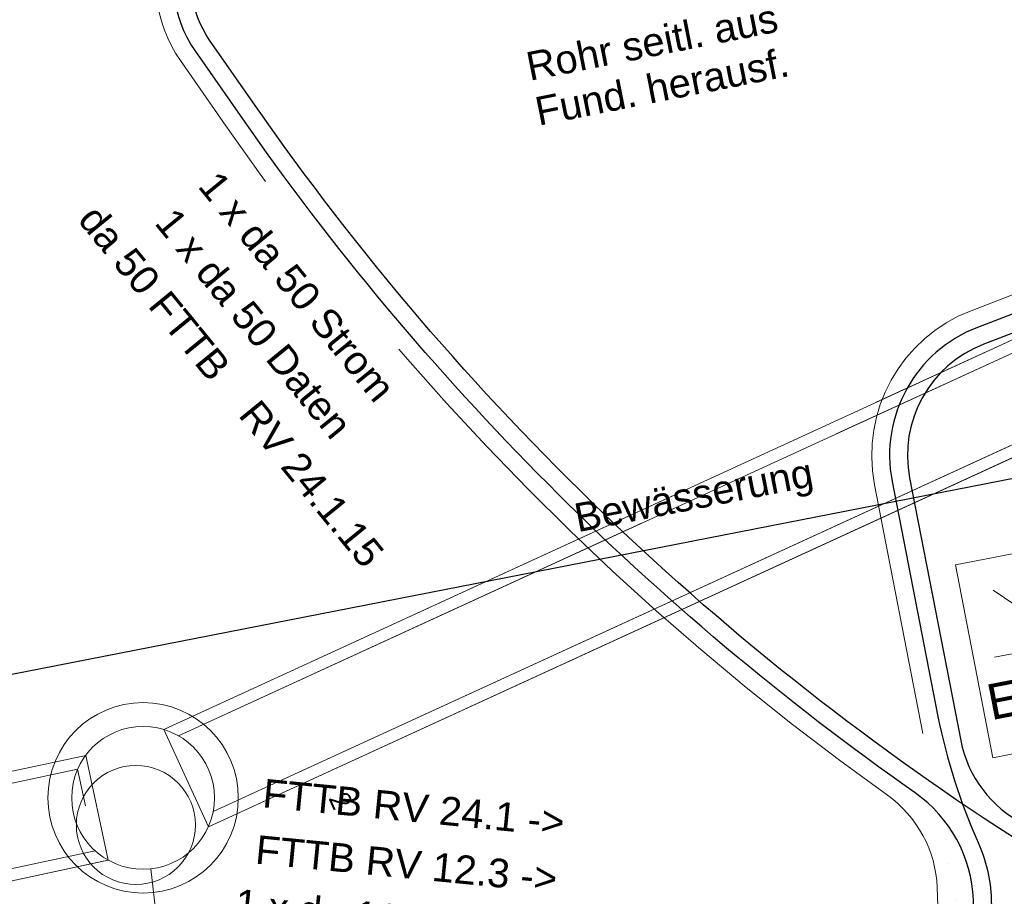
# Model space of a CAD drawing. Header units: metres. Extents: x -502 to 161, y -108 to 174.
# Tile 574 of 656: x -24.7 to -16.43, y -4.99 to 2.38. Entities that reach past the tile are written whole.
import ezdxf

# ---------------------------------------------------------------- set-up
doc = ezdxf.new("R2010")
doc.units = ezdxf.units.M
doc.header["$LTSCALE"] = 0.1
doc.linetypes.add('237', pattern=[93, 75, -18])
doc.linetypes.add('239', pattern=[93, 75, -18])
doc.layers.add('BRI32-005.03-5f06-Koordinierung Schemaplan 4 BA ZOB Teilbereich 2 Ost - Bahnhofsallee 2023-01-21', color=7, linetype='Continuous')
doc.styles.add('Arial', font='arial.ttf')
doc.styles.add('Txt', font='txt_____.ttf')

# ---------------------------------------------------------------- blocks, each defined once
blk = doc.blocks.new('WP_LP-1020')
at = {"color": 7, "linetype": 'Continuous', "lineweight": 20, "transparency": 33554687}
for p, q in [((-0.8253, 0.8253), (0.8253, 0.8253)), ((-0.8253, -0.8253), (-0.8253, 0.8253)), ((0.8253, -0.8253), (0.8253, 0.8253)), ((-0.8253, -0.8253), (0.8253, -0.8253))]:
    blk.add_line(p, q, dxfattribs=at)
at = {"color": 1, "linetype": 'Continuous', "lineweight": 9, "true_color": 0xff0000, "transparency": 33554687}
for p, q in [((0, 0.649924), (0, 0.324962)), ((-0.554739, 0.55475), (-0.229777, 0.229788)), ((0.229777, 0.229788), (0.554739, 0.55475)), ((-0.324962, 0), (-0.649924, 0)), ((0.324962, 0), (0.649924, 0)), ((-0.229777, -0.229777), (-0.554739, -0.554739)), ((0.229777, -0.229777), (0.554739, -0.554739)), ((0, -0.324962), (0, -0.649924))]:
    blk.add_line(p, q, dxfattribs=at)
at = {"color": 7, "linetype": 'Continuous', "lineweight": 20, "transparency": 33554687}
blk.add_circle((0, 0), 0.272749, dxfattribs=at)
blk = doc.blocks.new('RUNDER_DECKEL')
at = {"color": 7, "linetype": 'Continuous', "lineweight": 9, "transparency": 33554687}
blk.add_circle((0.000004, 0), 0.5, dxfattribs=at)

msp = doc.modelspace()

# ---------------------------------------------------------------- linework, layer by layer
at = {"layer": 'BRI32-005.03-5f06-Koordinierung Schemaplan 4 BA ZOB Teilbereich 2 Ost - Bahnhofsallee 2023-01-21', "color": 7, "linetype": 'Continuous', "lineweight": 13, "transparency": 33554687}
for p, q in [((-23.4891, -3.5845), (3.6359, 8.8608)), ((-23.4891, -3.5845), (3.6359, 8.8608)), ((-23.3651, -3.6377), (3.62, 8.7435)), ((-23.3651, -3.6377), (3.62, 8.7435)), ((-23.0732, -4.2739), (3.9119, 8.1073)), ((-23.0732, -4.2739), (3.9119, 8.1073)), ((-23.1138, -4.4025), (4.0112, 8.0428)), ((-23.1138, -4.4025), (4.0112, 8.0428)), ((-51.1802, -9.5949), (-24.1444, -3.8021)), ((-51.1802, -9.5949), (-24.1444, -3.8021)), ((-51.1165, -9.6835), (-24.212, -3.9189)), ((-51.1165, -9.6835), (-24.212, -3.9189)), ((-50.9698, -10.368), (-24.0653, -4.6033)), ((-50.9698, -10.368), (-24.0653, -4.6033)), ((-50.9916, -10.4749), (-23.9559, -4.6822)), ((-50.9916, -10.4749), (-23.9559, -4.6822))]:
    msp.add_line(p, q, dxfattribs=at)
at = {"layer": 'BRI32-005.03-5f06-Koordinierung Schemaplan 4 BA ZOB Teilbereich 2 Ost - Bahnhofsallee 2023-01-21', "color": 7, "linetype": 'Continuous', "lineweight": 9, "transparency": 33554687}
for p, q in [((-23.4891, -3.5845), (-23.1138, -4.4025)), ((-23.9559, -4.6822), (-24.1444, -3.8021))]:
    msp.add_line(p, q, dxfattribs=at)
at = {"layer": 'BRI32-005.03-5f06-Koordinierung Schemaplan 4 BA ZOB Teilbereich 2 Ost - Bahnhofsallee 2023-01-21', "color": 7, "linetype": 'Continuous', "lineweight": 20, "transparency": 33554687}
msp.add_line((-23.5957, -4.7553), (-21.6389, -22.3124), dxfattribs=at)
at = {"layer": 'BRI32-005.03-5f06-Koordinierung Schemaplan 4 BA ZOB Teilbereich 2 Ost - Bahnhofsallee 2023-01-21', "color": 7, "linetype": '239', "lineweight": 13, "transparency": 33554687, "flags": 128}
for points in [[(-23.1138, -4.4025), (4.0112, 8.0428), (3.6359, 8.8608), (-23.4891, -3.5845)], [(-23.0732, -4.2739), (3.9119, 8.1073), (3.62, 8.7435), (-23.3651, -3.6377)], [(-31.3315, -6.2625), (-23.9559, -4.6822), (-24.1444, -3.8021), (-51.1802, -9.5949)], [(-50.9698, -10.368), (-24.0653, -4.6033), (-24.212, -3.9189), (-51.1165, -9.6835)]]:
    msp.add_lwpolyline(points, dxfattribs=at)
at = {"layer": 'BRI32-005.03-5f06-Koordinierung Schemaplan 4 BA ZOB Teilbereich 2 Ost - Bahnhofsallee 2023-01-21', "color": 1, "linetype": '237', "lineweight": 20, "true_color": 0xff0000, "transparency": 33554687, "flags": 128}
for points in [[(-17.4608, -5.6637, 0.414213), (-16.9809, -5.1445), (-16.99, -4.9116), (-16.99, -4.9116, 0.232088), (-17.4088, -4.1366), (-17.4088, -4.1366, -0.086061), (-22.9677, 1.4851), (-23.3489, 2.0327, -0.543975), (-22.6178, 3.8199), (-22.1616, 3.9057)], [(-14.2136, 1.925), (-14.1905, 1.676, -0.322665), (-14.7834, 0.6686), (-16.7054, -0.068), (-16.7054, -0.068, 0.364197), (-17.5162, -1.5302), (-17.5162, -1.5302), (-16.8965, -4.7144), (-16.8965, -4.7144, -0.078577), (-16.8356, -5.0207), (-16.8356, -5.0207), (-16.831, -5.1386), (-16.831, -5.1386, -0.414214), (-17.311, -5.6578), (-17.311, -5.6578)]]:
    msp.add_lwpolyline(points, format="xyb", dxfattribs=at)
at = {"layer": 'BRI32-005.03-5f06-Koordinierung Schemaplan 4 BA ZOB Teilbereich 2 Ost - Bahnhofsallee 2023-01-21', "color": 7, "linetype": 'Continuous', "lineweight": 30, "transparency": 33554687, "flags": 128}
for points in [[(-16.6344, -6.3218), (-16.6857, -5.0149, 0.234153), (-17.1747, -4.1184, -0.088035), (-22.8446, 1.5709), (-23.2258, 2.1184, -0.543975), (-22.59, 3.6725), (-22.1338, 3.7583)], [(-14.0642, 1.9388), (-14.0412, 1.6899), (-14.0412, 1.6899, -0.323573), (-14.7264, 0.5298), (-14.7264, 0.5298), (-16.6517, -0.208, 0.364197), (-17.369, -1.5016), (-16.9846, -3.4764, 0.053752), (-16.6461, -4.5332, -0.094757), (-16.5356, -5.009), (-16.4845, -6.3159)]]:
    msp.add_lwpolyline(points, format="xyb", dxfattribs=at)
at = {"layer": 'BRI32-005.03-5f06-Koordinierung Schemaplan 4 BA ZOB Teilbereich 2 Ost - Bahnhofsallee 2023-01-21', "color": 3, "linetype": 'Continuous', "lineweight": 30, "true_color": 0x00ff00, "transparency": 33554687, "flags": 128}
for points in [[(-15.6977, -5.7074), (-15.7932, -5.2166, 0.205793), (-16.238, -4.564), (-16.238, -4.564), (-16.238, -4.564, -0.099334), (-22.7215, 1.6566), (-22.7215, 1.6566), (-23.1027, 2.2041, -0.543974), (-22.5623, 3.5251), (-22.1061, 3.6109)], [(-13.9149, 1.9526), (-13.8918, 1.7037, -0.324319), (-14.6697, 0.3909), (-16.598, -0.3481, 0.364197), (-17.2217, -1.4729), (-16.7928, -3.6767), (-16.7928, -3.6767, 0.232518), (-16.2594, -4.3796), (-16.2594, -4.3796), (-16.23, -4.3949, -0.224929), (-15.646, -5.1879), (-15.5505, -5.6787)]]:
    msp.add_lwpolyline(points, format="xyb", dxfattribs=at)
at = {"layer": 'BRI32-005.03-5f06-Koordinierung Schemaplan 4 BA ZOB Teilbereich 2 Ost - Bahnhofsallee 2023-01-21', "color": 142, "linetype": 'Continuous', "lineweight": 30, "true_color": 0x0099cc, "transparency": 33554687, "flags": 128}
msp.add_lwpolyline([(-36.8131, -6.3601), (-34.8502, -5.9763, 0.073684), (-34.4718, -5.8424), (-32.1862, -4.6312), (-32.1862, -4.6312, -0.07369), (-31.8078, -4.4972), (-31.8078, -4.4972), (-8.8936, -0.017), (-7.5211, -0.4055), (4.4431, 1.8711)], format="xyb", dxfattribs=at)
at = {"layer": 'BRI32-005.03-5f06-Koordinierung Schemaplan 4 BA ZOB Teilbereich 2 Ost - Bahnhofsallee 2023-01-21', "color": 7, "linetype": 'Continuous', "lineweight": 20, "transparency": 33554687}
for radius in [0.8, 0.8, 0.6, 0.6]:
    msp.add_circle((-23.6621, -4.159), radius, dxfattribs=at)
at = {"layer": 'BRI32-005.03-5f06-Koordinierung Schemaplan 4 BA ZOB Teilbereich 2 Ost - Bahnhofsallee 2023-01-21', "color": 7, "linetype": 'Continuous', "lineweight": 13, "transparency": 33554687}
for radius in [0.8, 0.6]:
    msp.add_circle((-23.6621, -4.159), radius, dxfattribs=at)

# ---------------------------------------------------------------- block references
at = {"layer": 'BRI32-005.03-5f06-Koordinierung Schemaplan 4 BA ZOB Teilbereich 2 Ost - Bahnhofsallee 2023-01-21', "color": 7, "transparency": 33554687, "rotation": 10.98001098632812}
msp.add_blockref('WP_LP-1020', (-15.8694, -2.8545), dxfattribs=at)
at = {"layer": 'BRI32-005.03-5f06-Koordinierung Schemaplan 4 BA ZOB Teilbereich 2 Ost - Bahnhofsallee 2023-01-21', "color": 7, "transparency": 33554687}
msp.add_blockref('RUNDER_DECKEL', (-23.7229, -4.387), dxfattribs=at)

# ---------------------------------------------------------------- texts
at = {"layer": 'BRI32-005.03-5f06-Koordinierung Schemaplan 4 BA ZOB Teilbereich 2 Ost - Bahnhofsallee 2023-01-21', "color": 2, "true_color": 0xffff00, "transparency": 33554687, "insert": (-32.8468, 3.6977), "char_height": 1.5, "attachment_point": 1, "rotation": 11.23119, "line_spacing_factor": 0.25, "style": 'Txt'}
msp.add_mtext('X   X   X   X   X   X   X', dxfattribs=at)
at = {"layer": 'BRI32-005.03-5f06-Koordinierung Schemaplan 4 BA ZOB Teilbereich 2 Ost - Bahnhofsallee 2023-01-21', "color": 7, "transparency": 33554687, "attachment_point": 1, "line_spacing_factor": 0.25}
for s, insert, char_height, rotation, style in [('Rohr seitl. aus', (-20.4608, 2.0973), 0.24, 11.20959, 'Arial'), ('Fund. herausf.', (-20.3862, 1.7206), 0.24, 11.20959, 'Arial'), ('1 x da 50 Strom', (-23.0239, 1.1269), 0.24, 309.25944, 'Arial'), ('1 x da 50 Daten', (-23.3881, 0.8179), 0.24, 309.25944, 'Arial'), ('2', (-21.9562, -4.0882), 0.16, 294.64629, 'Txt')]:
    msp.add_mtext(s, dxfattribs=dict(at, insert=insert, char_height=char_height, rotation=rotation, style=style))
at = {"layer": 'BRI32-005.03-5f06-Koordinierung Schemaplan 4 BA ZOB Teilbereich 2 Ost - Bahnhofsallee 2023-01-21', "color": 1, "true_color": 0xff0000, "transparency": 33554687, "char_height": 0.24, "attachment_point": 1, "line_spacing_factor": 0.25, "style": 'Arial'}
for s, insert, rotation in [('da 50 FTTB', (-24.0328, 0.844), 309.25944), ('RV 24.1.15', (-22.683, -0.7957), 309.25944), ('FTTB RV 24.1 ->', (-22.6417, -3.9983), 354.41685), ('FTTB RV 12.3 ->', (-22.7026, -4.4715), 354.41685)]:
    msp.add_mtext(s, dxfattribs=dict(at, insert=insert, rotation=rotation))
at = {"layer": 'BRI32-005.03-5f06-Koordinierung Schemaplan 4 BA ZOB Teilbereich 2 Ost - Bahnhofsallee 2023-01-21', "color": 5, "true_color": 0x0000ff, "transparency": 33554687, "insert": (-20.0563, -1.6933), "char_height": 0.24, "attachment_point": 1, "rotation": 11.06298, "line_spacing_factor": 0.25, "style": 'Arial'}
msp.add_mtext('Bewässerung', dxfattribs=at)
at = {"layer": 'BRI32-005.03-5f06-Koordinierung Schemaplan 4 BA ZOB Teilbereich 2 Ost - Bahnhofsallee 2023-01-21', "color": 190, "true_color": 0x7f00ff, "transparency": 33554687, "attachment_point": 1, "line_spacing_factor": 0.25, "style": 'Arial'}
for s, insert, char_height, rotation in [('EP08 F1', (-16.5941, -3.2132), 0.3, 10.98009), ('1 x da 110 Licht (96)', (-22.8741, -4.9228), 0.24, 354.41685)]:
    msp.add_mtext(s, dxfattribs=dict(at, insert=insert, char_height=char_height, rotation=rotation))

doc.saveas('drawing.dxf')
